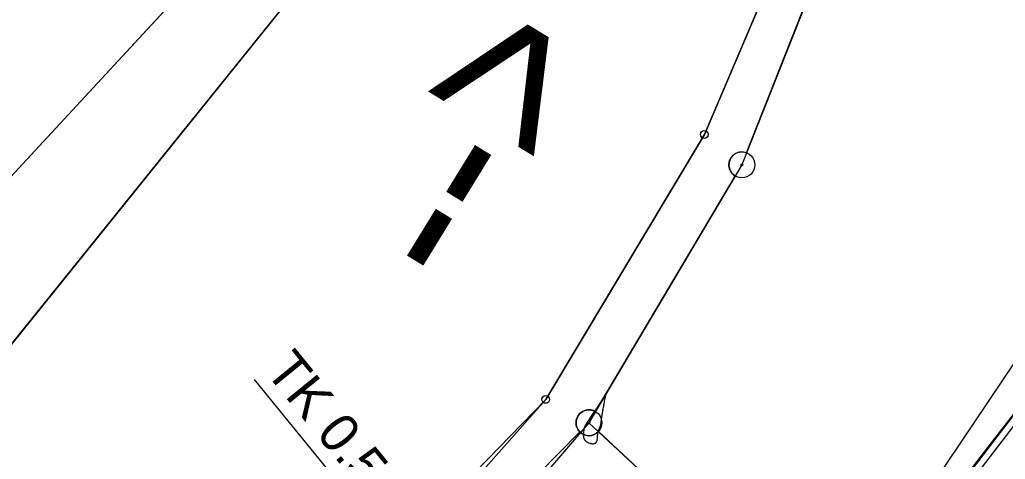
# Model space of a CAD drawing. Extents: x -495905 to -478420, y -1113297 to -1107716.
# Drawn here: x -479535.1 to -479459, y -1111348.9 to -1111315 of the extents above; entities that cross this region are included whole.
import ezdxf

# ---------------------------------------------------------------- set-up
doc = ezdxf.new("R2010")
doc.units = 0
for name, color, linetype in [('08_LEGENDA_HV', 7, 'Continuous'), ('2D_VRSTEVNICE', 7, 'Continuous'), ('C5_HATCH_SLOPE_L', 7, 'Continuous'), ('C5_HLBODY', 7, 'Continuous'), ('C5_HRANA_TELESO', 7, 'Continuous'), ('C5_KORUNA', 7, 'Continuous'), ('C5_PRIKOP', 7, 'Continuous'), ('C5_ZPEVKRAJ', 7, 'Continuous'), ('ttp', 7, 'Continuous'), ('VODNÍ PLOCHY', 7, 'Continuous'), ('zamereni', 7, 'Continuous'), ('ZELEN MIMO LES', 7, 'Continuous')]:
    doc.layers.add(name, color=color, linetype=linetype)

msp = doc.modelspace()

# ---------------------------------------------------------------- linework, layer by layer
at = {"layer": '2D_VRSTEVNICE'}
msp.add_open_spline([(-479489.858, -1111343.906), (-479490.164, -1111345.47), (-479490.259, -1111346.444), (-479490.493, -1111346.751), (-479490.54, -1111347.864), (-479491.613, -1111347.559), (-479491.604, -1111346.624), (-479491.304, -1111346.048), (-479489.858, -1111343.906)], degree=2, dxfattribs=at)
at = {"layer": 'C5_HATCH_SLOPE_L'}
for p, q in [((-479459.27, -1111346.664), (-479459.293, -1111346.646)), ((-479459.238, -1111346.688), (-479459.242, -1111346.685)), ((-479459.998, -1111347.681), (-479460.057, -1111347.636)), ((-479460.793, -1111348.646), (-479460.82, -1111348.626)), ((-479460.758, -1111348.674), (-479460.762, -1111348.67))]:
    msp.add_line(p, q, dxfattribs=at)
at = {"layer": 'C5_HLBODY'}
msp.add_line((-479517.036, -1111342.776), (-479498.273, -1111365.798), dxfattribs=at)
at = {"layer": 'C5_HRANA_TELESO'}
for p, q in [((-479460.36, -1111348.044), (-479457.307, -1111344.084)), ((-479463.415, -1111352.002), (-479460.36, -1111348.044))]:
    msp.add_line(p, q, dxfattribs=at)
at = {"layer": 'C5_KORUNA'}
msp.add_line((-479461.518, -1111349.666), (-479458.479, -1111345.696), dxfattribs=at)
at = {"layer": 'C5_PRIKOP'}
for p, q in [((-479460.315, -1111348.078), (-479457.276, -1111344.108)), ((-479463.354, -1111352.049), (-479460.315, -1111348.078))]:
    msp.add_line(p, q, dxfattribs=at)
at = {"layer": 'C5_ZPEVKRAJ'}
msp.add_line((-479461.121, -1111349.97), (-479458.082, -1111346), dxfattribs=at)
at = {"layer": 'ttp'}
for points in [[(-479737.04, -1111542.57), (-479722.49, -1111529.88), (-479712.01, -1111512.51), (-479680.96, -1111446.45), (-479664.56, -1111420.28), (-479639.05, -1111396.92), (-479587.44, -1111373.34), (-479543.2, -1111335.08), (-479515.73, -1111305.37), (-479499.76, -1111274.07), (-479494.91, -1111252.29), (-479512.98, -1111227.33), (-479556.47, -1111277.92), (-479593.18, -1111320.95), (-479617.14, -1111334.83), (-479645.05, -1111357.86), (-479662.61, -1111370.74), (-479680.21, -1111388.04), (-479694.47, -1111402.46), (-479710.99, -1111423.24), (-479746.66, -1111429.4)], [(-479674.545, -1111507.162), (-479664.17, -1111496.13), (-479642.97, -1111479.31), (-479632.3, -1111470.33), (-479621.67, -1111458.84), (-479608.24, -1111447.6), (-479597.3, -1111440.18), (-479584.05, -1111434.01), (-479571.14, -1111430.67), (-479553.29, -1111426.12), (-479540.84, -1111421.91), (-479534.37, -1111418.65), (-479507.92, -1111398.36), (-479494.99, -1111388.29), (-479481.09, -1111374.03), (-479472.9, -1111363.16), (-479490.439, -1111346.802)], [(-479491.871, -1111346.833), (-479522.289, -1111377.767)]]:
    msp.add_lwpolyline(points, dxfattribs=at)
msp.add_arc((-479491.17, -1111346.12), 1, 225.48207, 316.99505, dxfattribs=at)
at = {"layer": 'VODNÍ PLOCHY'}
for points in [[(-479519.21, -1111207.72), (-479512.98, -1111227.33), (-479494.91, -1111252.29), (-479483.87, -1111248.61), (-479490, -1111274.12), (-479510.92, -1111309.16), (-479537.33, -1111341.97), (-479586.58, -1111376.4), (-479636.13, -1111400.73), (-479661.28, -1111423.76), (-479675.82, -1111449.04), (-479708.76, -1111513.89), (-479719.13, -1111532.95), (-479734.23, -1111546.43), (-479763.05, -1111559.8), (-479867.72, -1111580.39), (-479887.11, -1111587.29), (-479901.57, -1111597.25), (-479910.93, -1111610.19), (-479919.11, -1111625.77)], [(-479715.95, -1111559.84), (-479705.9, -1111550.01), (-479686.32, -1111523.12), (-479678.47, -1111506.3), (-479649.94, -1111446.95), (-479631.7, -1111424.73), (-479615.49, -1111414.94), (-479544.51, -1111387.73), (-479525.48, -1111376.2), (-479494.51, -1111344.32), (-479482.26, -1111323.84), (-479473.65, -1111303.61), (-479466.19, -1111271.71), (-479459.029, -1111241.243)]]:
    msp.add_lwpolyline(points, dxfattribs=at)
at = {"layer": 'zamereni'}
for p, q in [((-479482.26, -1111323.84), (-479473.65, -1111303.61)), ((-479470.86, -1111304.62), (-479479.36, -1111326.19)), ((-479515.73, -1111305.37), (-479543.2, -1111335.08)), ((-479537.33, -1111341.97), (-479510.92, -1111309.16)), ((-479494.51, -1111344.32), (-479482.26, -1111323.84)), ((-479479.36, -1111326.19), (-479491.17, -1111346.12)), ((-479455.61, -1111337.42), (-479472.9, -1111363.16)), ((-479511.27, -1111363.25), (-479494.51, -1111344.32)), ((-479491.17, -1111346.12), (-479508.08, -1111365.77)), ((-479472.9, -1111363.16), (-479491.17, -1111346.12))]:
    msp.add_line(p, q, dxfattribs=at)
for centre, radius in [((-479482.26, -1111323.84), 0.3), ((-479479.36, -1111326.19), 1), ((-479479.36, -1111326.19), 0.0655), ((-479494.51, -1111344.32), 0.3), ((-479491.17, -1111346.12), 1), ((-479491.17, -1111346.12), 0.0655)]:
    msp.add_circle(centre, radius, dxfattribs=at)
at = {"layer": 'ZELEN MIMO LES'}
for points in [[(-479459.029, -1111241.243), (-479466.19, -1111271.71), (-479473.65, -1111303.61), (-479482.26, -1111323.84), (-479494.51, -1111344.32), (-479525.48, -1111376.2), (-479544.51, -1111387.73), (-479615.49, -1111414.94), (-479631.7, -1111424.73), (-479649.94, -1111446.95), (-479678.47, -1111506.3), (-479686.32, -1111523.12), (-479675.819, -1111508.698)], [(-479478.993, -1111325.26), (-479471.227, -1111305.55)], [(-479490.66, -1111345.26), (-479479.87, -1111327.05)], [(-479522.289, -1111377.767), (-479491.871, -1111346.833)]]:
    msp.add_lwpolyline(points, dxfattribs=at)
for centre, start, end in [((-479479.36, -1111326.19), 68.49229, 180), ((-479479.36, -1111326.19), 180, 239.35012), ((-479491.17, -1111346.12), 59.35012, 180), ((-479491.17, -1111346.12), 180, 225.48207)]:
    msp.add_arc(centre, 1, start, end, dxfattribs=at)

# ---------------------------------------------------------------- texts
at = {"layer": '08_LEGENDA_HV'}
msp.add_text('-->', height=13, rotation=58.45028, dxfattribs=at).set_placement((-479500.719, -1111336.871))
at = {"layer": 'C5_HLBODY'}
msp.add_text('TK 0.583057', height=3, rotation=309.18016, dxfattribs=at).set_placement((-479516.261, -1111342.143))

doc.saveas('drawing.dxf')
